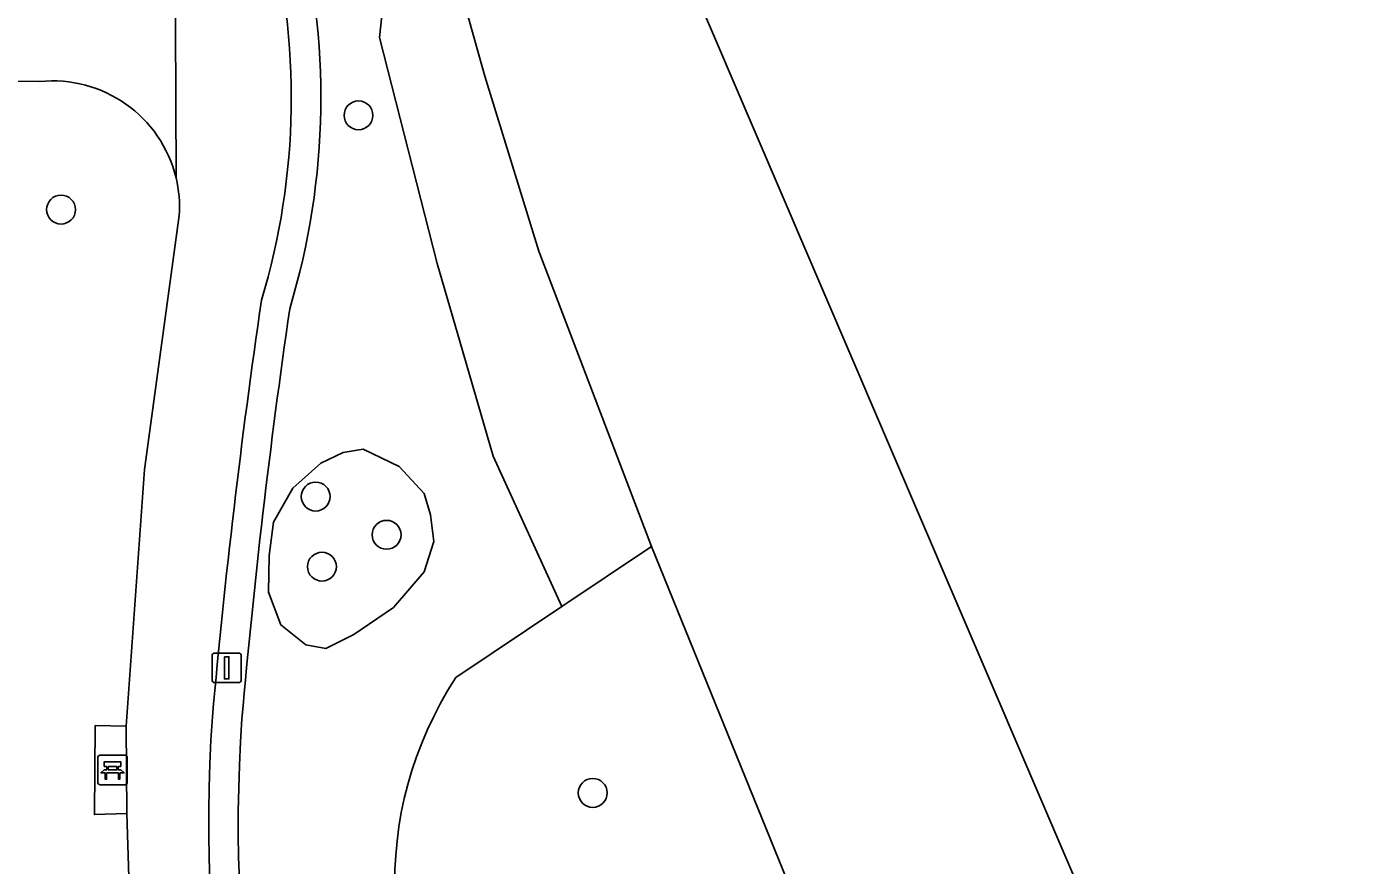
# Model space of a CAD drawing. Extents: x 160663 to 161506, y 382245 to 383291.
# Drawn here: x 161338.82 to 161384.15, y 382488.98 to 382517.39 of the extents above; entities that cross this region are included whole.
import ezdxf

# ---------------------------------------------------------------- set-up
doc = ezdxf.new("R2010")
doc.units = 0
for name, color, linetype in [('IMGEO_Bank', 7, 'Continuous'), ('IMGEO_Boom', 7, 'Continuous'), ('IMGEO_Groenvoorziening', 7, 'Continuous'), ('IMGEO_Lichtmast', 7, 'Continuous'), ('IMGEO_Voetpad_gesloten', 7, 'Continuous'), ('IMGEO_Waterloop', 7, 'Continuous')]:
    doc.layers.add(name, color=color, linetype=linetype)

msp = doc.modelspace()

# ---------------------------------------------------------------- linework, layer by layer
at = {"layer": 'IMGEO_Bank'}
for p, q in [((161341.22, 382491.782), (161341.22, 382492.623)), ((161341.22, 382492.623), (161341.22, 382491.782)), ((161341.295, 382492.707), (161342.136, 382492.707)), ((161342.136, 382492.707), (161341.295, 382492.707)), ((161342.22, 382492.632), (161342.22, 382491.791)), ((161342.22, 382491.791), (161342.22, 382492.632)), ((161341.917, 382492.105), (161341.524, 382492.105)), ((161341.529, 382492.213), (161341.529, 382492.319)), ((161341.573, 382492.319), (161341.573, 382492.213)), ((161341.861, 382492.325), (161341.579, 382492.325)), ((161341.579, 382492.207), (161341.861, 382492.207)), ((161341.867, 382492.213), (161341.867, 382492.319)), ((161341.911, 382492.319), (161341.911, 382492.213)), ((161342.145, 382491.707), (161341.304, 382491.707)), ((161341.304, 382491.707), (161342.145, 382491.707))]:
    msp.add_line(p, q, dxfattribs=at)
for points in [[(161341.523, 382492.325), (161341.437, 382492.325), (161341.437, 382492.486), (161342, 382492.486), (161342, 382492.325), (161341.917, 382492.325)], [(161341.467, 382492.105), (161341.325, 382492.105), (161341.437, 382492.207), (161341.523, 382492.207)], [(161341.517, 382492.098), (161341.517, 382491.891), (161341.474, 382491.891), (161341.474, 382492.098)], [(161341.917, 382492.207), (161342, 382492.207), (161342.112, 382492.105), (161341.973, 382492.105)], [(161341.967, 382492.098), (161341.967, 382491.891), (161341.923, 382491.891), (161341.923, 382492.098)]]:
    msp.add_lwpolyline(points, dxfattribs=at)
for centre, radius, start, end in [((161341.298, 382492.629), 0.0779, 92.4484, 184.2845), ((161341.298, 382492.629), 0.0779, 92.4484, 184.2845), ((161342.142, 382492.629), 0.0779, 2.4484, 94.2845), ((161342.142, 382492.629), 0.0779, 2.4484, 94.2845), ((161341.467, 382492.098), 0.00671, 2.8957, 87.1043), ((161341.524, 382492.098), 0.00671, 92.8957, 177.1043), ((161341.522, 382492.318), 0.00671, 2.8957, 87.1043), ((161341.522, 382492.214), 0.00671, 272.8957, 357.1043), ((161341.579, 382492.318), 0.00671, 92.8957, 177.1043), ((161341.579, 382492.214), 0.00671, 182.8957, 267.1043), ((161341.861, 382492.318), 0.00671, 2.8957, 87.1043), ((161341.861, 382492.214), 0.00671, 272.8957, 357.1043), ((161341.918, 382492.318), 0.00671, 92.8957, 177.1043), ((161341.918, 382492.214), 0.00671, 182.8957, 267.1043), ((161341.916, 382492.098), 0.00671, 2.8957, 87.1043), ((161341.973, 382492.098), 0.00671, 92.8957, 177.1043), ((161341.298, 382491.785), 0.0779, 182.4484, 274.2845), ((161341.298, 382491.785), 0.0779, 182.4484, 274.2845), ((161342.142, 382491.785), 0.0779, 272.4484, 4.2845), ((161342.142, 382491.785), 0.0779, 272.4484, 4.2845)]:
    msp.add_arc(centre, radius, start, end, dxfattribs=at)
at = {"layer": 'IMGEO_Boom'}
for centre in [(161350.051, 382514.384), (161339.976, 382511.19), (161348.601, 382501.468), (161351.002, 382500.173), (161348.813, 382499.094), (161357.984, 382491.429)]:
    msp.add_circle(centre, 0.489, dxfattribs=at)
at = {"layer": 'IMGEO_Groenvoorziening'}
for points in [[(161353.352, 382495.334), (161356.943, 382497.744), (161354.612, 382502.833), (161353.494, 382506.687), (161352.712, 382509.369), (161350.757, 382517.023), (161350.925, 382518.503), (161353.185, 382519.79), (161351.905, 382524.326)], [(161339.251, 382515.527), (161331.387, 382515.614), (161327.974, 382515.697), (161322.61, 382515.828), (161318.11, 382515.937)], [(161341.135, 382493.712), (161342.184, 382493.692), (161342.808, 382502.383), (161343.981, 382510.992)], [(161359.972, 382499.776), (161356.943, 382497.744), (161353.352, 382495.334)], [(161353.979, 382480.581), (161354.739, 382479.797), (161355.095, 382479.407), (161355.384, 382479.077), (161355.818, 382478.562), (161356.137, 382478.164), (161356.299, 382477.958), (161356.591, 382477.572), (161356.685, 382477.445), (161356.821, 382477.257), (161357.223, 382476.683), (161357.711, 382475.939), (161357.939, 382475.571), (161357.964, 382474.928), (161358.131, 382473.419), (161358.494, 382471.659), (161359.472, 382470.374), (161360.619, 382469.607), (161367.24, 382474.019), (161364.472, 382475.096), (161364.766, 382475.789), (161367.198, 382474.829), (161369.483, 382476.376), (161359.972, 382499.776)], [(161342.341, 382486.443), (161342.203, 382490.732), (161341.106, 382490.692), (161341.135, 382493.712)]]:
    msp.add_lwpolyline(points, dxfattribs=at)
for points in [[(161356.157, 382509.786), (161354.335, 382515.713), (161353.185, 382519.79), (161350.925, 382518.503), (161350.757, 382517.023), (161352.712, 382509.369), (161353.494, 382506.687), (161354.612, 382502.833), (161356.943, 382497.744), (161359.972, 382499.776)], [(161351.427, 382502.483), (161350.212, 382503.07), (161349.528, 382502.958), (161348.774, 382502.595), (161347.824, 382501.757), (161347.168, 382500.598), (161347.028, 382499.467), (161347, 382498.224), (161347.419, 382497.12), (161348.271, 382496.45), (161348.941, 382496.324), (161349.891, 382496.799), (161351.232, 382497.707), (161352.279, 382498.922), (161352.601, 382499.942), (161352.489, 382500.849), (161352.279, 382501.576)], [(161351.427, 382502.483), (161352.279, 382501.576), (161352.489, 382500.849), (161352.601, 382499.942), (161352.279, 382498.922), (161351.232, 382497.707), (161349.891, 382496.799), (161348.941, 382496.324), (161348.271, 382496.45), (161347.419, 382497.12), (161347, 382498.224), (161347.028, 382499.467), (161347.168, 382500.598), (161347.824, 382501.757), (161348.774, 382502.595), (161349.528, 382502.958), (161350.212, 382503.07)]]:
    msp.add_lwpolyline(points, close=True, dxfattribs=at)
for centre, radius, start, end in [((161324.007, 382514.981), 23.768, 343.2279, 14.9273), ((161323.995, 382514.981), 24.78, 343.2353, 14.9181), ((161323.995, 382514.981), 24.78, 343.2353, 14.9181), ((161339.7, 382511.261), 4.289, 13.546, 96.0101), ((161339.677, 382511.259), 4.312, 356.4525, 13.5064), ((161597.301, 382471.501), 253.199, 171.68392, 174.90017), ((161593.215, 382472.168), 248.07, 171.7339, 174.96511), ((161593.215, 382472.168), 248.07, 171.7339, 174.96511), ((161363.926, 382488.394), 12.649, 146.7214, 218.1458), ((161363.926, 382488.394), 12.649, 146.7214, 218.1458), ((161397.265, 382490.4), 52.286, 176.0426, 203.9497), ((161397.259, 382490.398), 51.28, 176.0404, 203.9506), ((161397.259, 382490.398), 51.28, 176.0404, 203.9506)]:
    msp.add_arc(centre, radius, start, end, dxfattribs=at)
at = {"layer": 'IMGEO_Lichtmast'}
for p, q in [((161345.091, 382495.266), (161345.091, 382496.066)), ((161345.091, 382496.066), (161345.091, 382495.266)), ((161345.191, 382496.166), (161345.981, 382496.166)), ((161345.981, 382496.166), (161345.191, 382496.166)), ((161346.081, 382496.066), (161346.081, 382495.266)), ((161346.081, 382495.266), (161346.081, 382496.066)), ((161345.981, 382495.166), (161345.191, 382495.166)), ((161345.191, 382495.166), (161345.981, 382495.166))]:
    msp.add_line(p, q, dxfattribs=at)
msp.add_lwpolyline([(161345.511, 382496.041), (161345.661, 382496.041), (161345.661, 382495.291), (161345.511, 382495.291), (161345.511, 382496.041)], dxfattribs=at)
for centre, start, end in [((161345.191, 382496.066), 90, 180), ((161345.191, 382496.066), 90, 180), ((161345.981, 382496.066), 0, 90), ((161345.981, 382496.066), 360, 90), ((161345.191, 382495.266), 180, 270), ((161345.191, 382495.266), 180, 270), ((161345.981, 382495.266), 270, 0), ((161345.981, 382495.266), 270, 0)]:
    msp.add_arc(centre, 0.1, start, end, dxfattribs=at)
at = {"layer": 'IMGEO_Voetpad_gesloten'}
for points in [[(161343.841, 382520.109), (161343.87, 382512.266)], [(161343.87, 382512.266), (161343.841, 382520.109)], [(161318.11, 382515.937), (161322.61, 382515.828), (161327.974, 382515.697), (161331.387, 382515.614), (161339.251, 382515.527)], [(161343.981, 382510.992), (161342.808, 382502.383), (161342.184, 382493.692), (161342.203, 382490.732), (161342.341, 382486.443)]]:
    msp.add_lwpolyline(points, dxfattribs=at)
msp.add_lwpolyline([(161342.203, 382490.732), (161342.184, 382493.692), (161341.135, 382493.712), (161341.106, 382490.692)], close=True, dxfattribs=at)
for centre, radius, start, end in [((161324.007, 382514.981), 23.768, 343.2279, 14.9273), ((161339.7, 382511.261), 4.289, 13.546, 96.0101), ((161339.677, 382511.259), 4.312, 356.4525, 13.5064), ((161597.301, 382471.501), 253.199, 171.68392, 174.90017), ((161397.265, 382490.4), 52.286, 176.0426, 203.9497)]:
    msp.add_arc(centre, radius, start, end, dxfattribs=at)
at = {"layer": 'IMGEO_Waterloop'}
for points in [[(161348.429, 382256.307), (161351.174, 382251.517), (161354.656, 382245.44), (161360.085, 382263.89), (161404.99, 382366.739), (161406.899, 382394.906), (161401.627, 382424.714), (161380.374, 382474.366), (161361.294, 382518.942), (161347.239, 382575.775), (161355.002, 382598.926), (161372.48, 382611.677), (161397.928, 382621.305)], [(161353.185, 382519.79), (161354.335, 382515.713), (161356.157, 382509.786), (161359.972, 382499.776), (161369.483, 382476.376), (161369.61, 382476.035), (161369.806, 382475.745), (161371.139, 382472.862), (161373.328, 382468.124), (161373.885, 382466.919), (161375.391, 382463.662), (161376.607, 382461.032), (161376.982, 382460.491), (161386.918, 382445.183), (161387.016, 382444.945), (161390.055, 382437.691), (161392.494, 382430.832), (161394.901, 382422.428), (161398.008, 382410.364)]]:
    msp.add_lwpolyline(points, dxfattribs=at)

doc.saveas('drawing.dxf')
